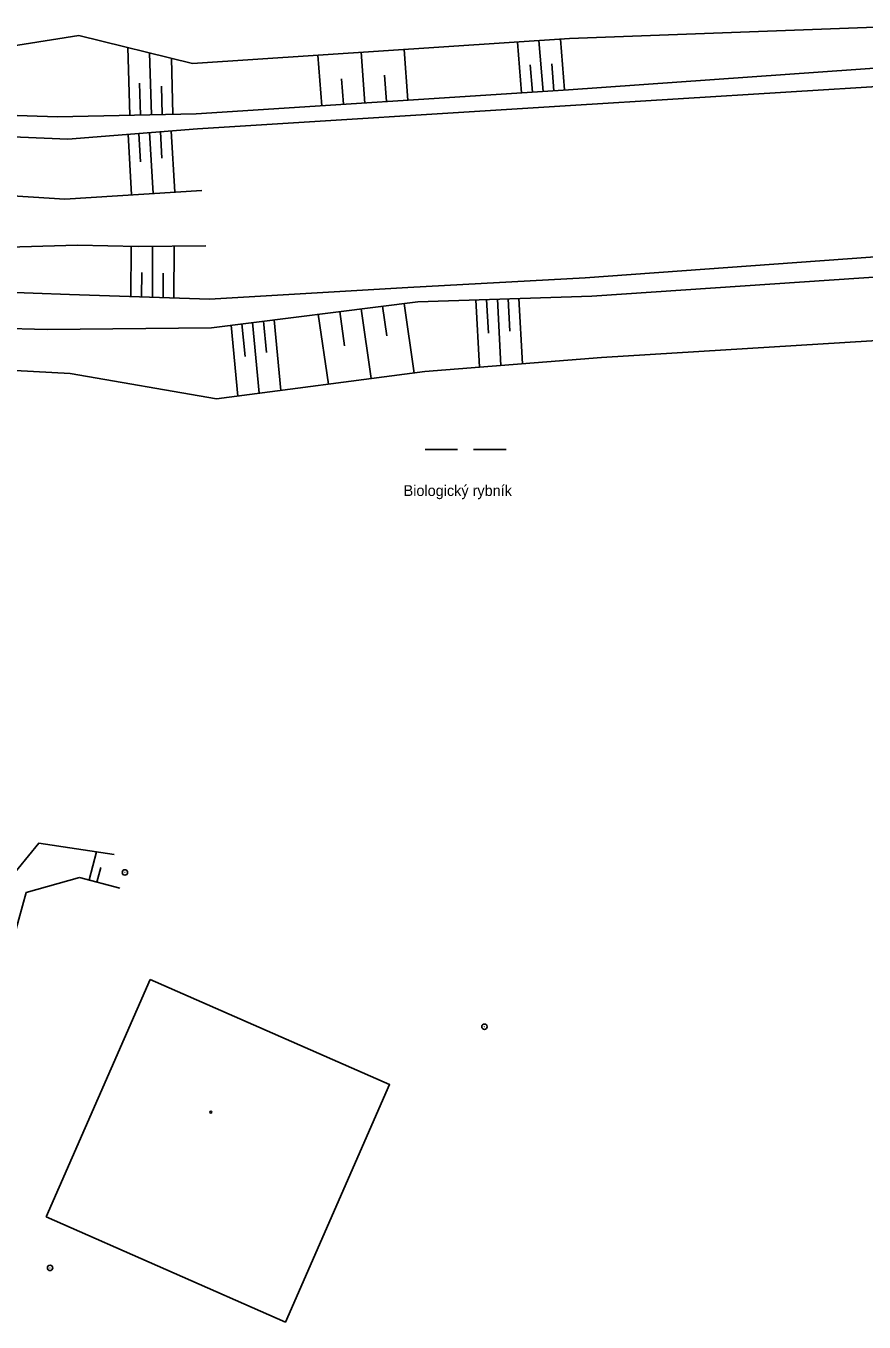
# Model space of a CAD drawing. Extents: x -794191 to -788944, y -1117087 to -1105044.
# Drawn here: x -790089.7 to -790012.1, y -1111944.2 to -1111824.1 of the extents above; entities that cross this region are included whole.
import ezdxf

# ---------------------------------------------------------------- set-up
doc = ezdxf.new("R2010")
doc.units = 0
for name, color, linetype in [('Stavební objekty', 7, 'Continuous'), ('temporary_level_1', 7, 'Continuous'), ('Vodstvo', 7, 'Continuous'), ('Výškopis', 7, 'Continuous'), ('Značky druhů budov', 7, 'Continuous'), ('Značky druhů pozemků', 7, 'Continuous')]:
    doc.layers.add(name, color=color, linetype=linetype)

msp = doc.modelspace()

# ---------------------------------------------------------------- linework, layer by layer
at = {"layer": 'Stavební objekty'}
for points in [[(-790087.87, -1111934.45), (-790078.23, -1111912.46)], [(-790078.23, -1111912.46), (-790056.05, -1111922.2), (-790065.71, -1111944.2), (-790087.87, -1111934.45)]]:
    msp.add_lwpolyline(points, dxfattribs=at)
at = {"layer": 'temporary_level_1'}
for centre, radius in [((-790080.58, -1111902.55), 0.25), ((-790080.58, -1111902.55), 0.0005), ((-790047.27, -1111916.84), 0.25), ((-790047.27, -1111916.84), 0.0005), ((-790087.51, -1111939.18), 0.25), ((-790087.51, -1111939.18), 0.0005)]:
    msp.add_circle(centre, radius, dxfattribs=at)
at = {"layer": 'Výškopis'}
for p, q in [((-790084.83, -1111825.04), (-790101.83, -1111827.69)), ((-790074.3, -1111827.61), (-790084.83, -1111825.04)), ((-790039.39, -1111825.31), (-790007.98, -1111824.14)), ((-790080.3, -1111826.14), (-790080.12, -1111832.42)), ((-790074.3, -1111827.61), (-790039.39, -1111825.31)), ((-790054.7, -1111826.32), (-790054.36, -1111831.02)), ((-790044.22, -1111825.63), (-790043.83, -1111830.33)), ((-790042.22, -1111825.5), (-790041.83, -1111830.2)), ((-790040.23, -1111825.36), (-790039.84, -1111830.07)), ((-790078.29, -1111826.64), (-790078.12, -1111832.38)), ((-790076.27, -1111827.13), (-790076.12, -1111832.34)), ((-790062.69, -1111826.84), (-790062.34, -1111831.54)), ((-790058.7, -1111826.58), (-790058.35, -1111831.28)), ((-790056.53, -1111828.7), (-790056.35, -1111831.15)), ((-790043.04, -1111827.73), (-790042.83, -1111830.27)), ((-790041.04, -1111827.64), (-790040.83, -1111830.14)), ((-790039.49, -1111830.05), (-790007.44, -1111827.78)), ((-790079.21, -1111829.44), (-790079.12, -1111832.4)), ((-790077.2, -1111829.72), (-790077.12, -1111832.36)), ((-790060.52, -1111829.03), (-790060.34, -1111831.4)), ((-790007.17, -1111829.51), (-790039.31, -1111831.5)), ((-790039.49, -1111830.05), (-790073.96, -1111832.29)), ((-790102.57, -1111832.06), (-790086.81, -1111832.57)), ((-790086.81, -1111832.57), (-790073.96, -1111832.29)), ((-790039.31, -1111831.5), (-790073.86, -1111833.66)), ((-790085.87, -1111834.64), (-790100.55, -1111834)), ((-790073.86, -1111833.66), (-790085.87, -1111834.64)), ((-790080.28, -1111834.18), (-790079.95, -1111839.79)), ((-790079.28, -1111834.1), (-790079.13, -1111836.72)), ((-790078.29, -1111834.02), (-790077.95, -1111839.66)), ((-790077.29, -1111833.94), (-790077.14, -1111836.38)), ((-790076.29, -1111833.86), (-790075.96, -1111839.53)), ((-790098.15, -1111839.4), (-790086.13, -1111840.19)), ((-790086.13, -1111840.19), (-790073.46, -1111839.37)), ((-790084.98, -1111844.46), (-790095.64, -1111844.76)), ((-790079.35, -1111844.57), (-790084.98, -1111844.46)), ((-790080, -1111844.56), (-790080.03, -1111849.2)), ((-790079.35, -1111844.57), (-790073.09, -1111844.5)), ((-790078.01, -1111844.56), (-790078.03, -1111849.26)), ((-790076, -1111844.53), (-790076.03, -1111849.33)), ((-790006.47, -1111845.21), (-790037.95, -1111847.48)), ((-790079.02, -1111846.99), (-790079.03, -1111849.23)), ((-790077.02, -1111847.05), (-790077.03, -1111849.3)), ((-790037.95, -1111847.48), (-790054.36, -1111848.36)), ((-790037.33, -1111849.17), (-790006.17, -1111847.07)), ((-790085.71, -1111849.01), (-790096.22, -1111848.64)), ((-790072.74, -1111849.44), (-790085.71, -1111849.01)), ((-790054.36, -1111848.36), (-790072.74, -1111849.44)), ((-790053.43, -1111849.69), (-790037.33, -1111849.17)), ((-790072.55, -1111852.1), (-790053.43, -1111849.69)), ((-790058.69, -1111850.35), (-790057.76, -1111856.81)), ((-790056.71, -1111850.1), (-790056.31, -1111852.86)), ((-790054.72, -1111849.85), (-790053.79, -1111856.29)), ((-790048.07, -1111849.52), (-790047.73, -1111855.76)), ((-790047.07, -1111849.48), (-790046.9, -1111852.6)), ((-790046.07, -1111849.45), (-790045.74, -1111855.6)), ((-790045.07, -1111849.42), (-790044.91, -1111852.4)), ((-790044.07, -1111849.39), (-790043.74, -1111855.44)), ((-790068.74, -1111851.62), (-790068.13, -1111858.16)), ((-790067.74, -1111851.49), (-790067.47, -1111854.4)), ((-790066.75, -1111851.37), (-790066.14, -1111857.9)), ((-790062.66, -1111850.85), (-790061.73, -1111857.33)), ((-790060.68, -1111850.6), (-790060.22, -1111853.77)), ((-790105.95, -1111851.77), (-790087.78, -1111852.26)), ((-790087.78, -1111852.26), (-790072.55, -1111852.1)), ((-790070.72, -1111851.87), (-790070.11, -1111858.42)), ((-790069.73, -1111851.74), (-790069.45, -1111854.76)), ((-790036.41, -1111854.85), (-790005.15, -1111852.94)), ((-790036.41, -1111854.85), (-790052.8, -1111856.16)), ((-790102.75, -1111855.43), (-790085.64, -1111856.32)), ((-790085.64, -1111856.32), (-790072.08, -1111858.68)), ((-790052.8, -1111856.16), (-790072.08, -1111858.68)), ((-790083.89, -1111903.25), (-790083.2, -1111900.65)), ((-790084.77, -1111903.01), (-790089.73, -1111904.41)), ((-790081.04, -1111904.01), (-790084.77, -1111903.01)), ((-790083.17, -1111903.44), (-790082.81, -1111902.1)), ((-790089.73, -1111904.41), (-790093.87, -1111919.43))]:
    msp.add_line(p, q, dxfattribs=at)
msp.add_lwpolyline([(-790099.27, -1111931.49), (-790096.36, -1111919.53), (-790091.41, -1111903.37), (-790088.56, -1111899.84), (-790081.57, -1111900.89)], dxfattribs=at)
at = {"layer": 'Značky druhů budov'}
msp.add_circle((-790072.62, -1111924.76), 0.0875, dxfattribs=at)
at = {"layer": 'Značky druhů pozemků'}
for p, q in [((-790052.77, -1111863.39), (-790049.77, -1111863.39)), ((-790048.27, -1111863.39), (-790045.27, -1111863.39))]:
    msp.add_line(p, q, dxfattribs=at)

# ---------------------------------------------------------------- texts
at = {"layer": 'Vodstvo'}
msp.add_text('Biologický rybník', height=1, dxfattribs=at).set_placement((-790054.757, -1111867.681))

doc.saveas('drawing.dxf')
